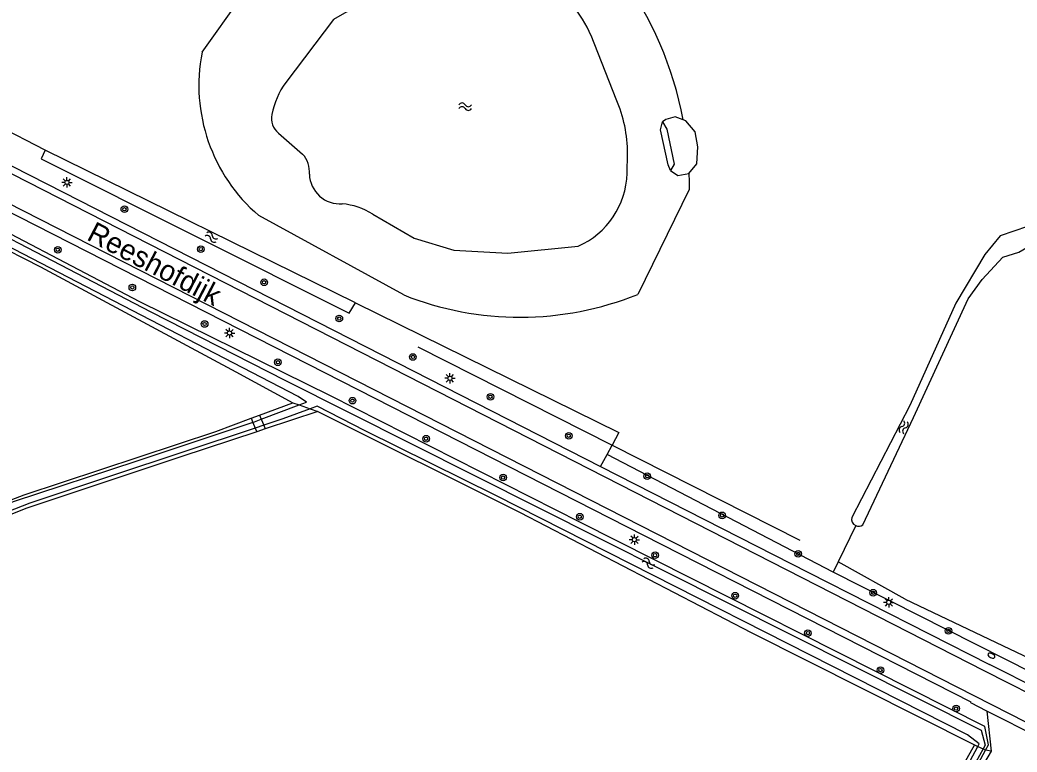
# Model space of a CAD drawing. Extents: x 128999 to 131010, y 395498 to 399007.
# Drawn here: x 129734.2 to 129854.4, y 398121.5 to 398209.8 of the extents above; entities that cross this region are included whole.
import ezdxf

# ---------------------------------------------------------------- set-up
doc = ezdxf.new("R2010")
doc.units = 0
for name, color, linetype in [('gg-anno-openbare ruimte label', 7, 'Continuous'), ('gg-knt-bovenkant onderkant talud', 7, 'Continuous'), ('gg-knt-onverhard', 7, 'Continuous'), ('gg-knt-verharding', 7, 'Continuous'), ('gg-knt-verharding nz', 7, 'Continuous'), ('gg-kntw-bovenkant insteek waterloop', 7, 'Continuous'), ('gg-kntw-midden sloot', 7, 'Continuous'), ('gg-kntw-waterlijn', 7, 'Continuous'), ('gg-kwrk-kunstwerk niveau 01', 7, 'Continuous'), ('gt-grn-groengrens', 7, 'Continuous'), ('gt-grn-vlakafsluiter', 7, 'Continuous'), ('gt-symb-boom', 7, 'Continuous'), ('gt-symb-brandkraan', 7, 'Continuous'), ('gt-symb-lichtmast', 7, 'Continuous'), ('gt-symb-watersymbool', 7, 'Continuous')]:
    doc.layers.add(name, color=color, linetype=linetype)

# ---------------------------------------------------------------- blocks, each defined once
blk = doc.blocks.new('gt0-BR')
at = {"layer": 'gt-symb-brandkraan'}
for centre, radius, start, end in [((-0.24, 0), 0.206, 107.5669, 252.4331), ((0.6, -2.66), 3, 106.892, 107.5669), ((0, -0.69), 0.938, 73.108, 106.892), ((-0.6, -2.66), 3, 72.4331, 73.108), ((0.24, 0), 0.206, 287.567, 72.4331), ((0.6, 2.66), 3, 252.4331, 253.108), ((0, 0.69), 0.938, 253.108, 286.8921), ((-0.6, 2.66), 3, 286.8921, 287.567)]:
    blk.add_arc(centre, radius, start, end, dxfattribs=at)
blk = doc.blocks.new('gt0-BOOM')
at = {"layer": 'gt-symb-boom'}
for radius in [0.4, 0.2]:
    blk.add_circle((0, 0), radius, dxfattribs=at)
blk = doc.blocks.new('gt0-LMAST')
at = {"layer": 'gt-symb-lichtmast'}
for p, q in [((-0.18, 0.17), (-0.45, 0.44)), ((-0.01, 0.25), (-0.01, 0.62)), ((0.17, 0.17), (0.44, 0.44)), ((-0.26, 0), (-0.63, 0)), ((-0.18, -0.18), (-0.45, -0.45)), ((-0.01, -0.25), (-0.01, -0.63)), ((0.44, -0.45), (0.17, -0.18)), ((0.24, 0), (0.62, 0))]:
    blk.add_line(p, q, dxfattribs=at)
blk.add_circle((-0.01, 0), 0.25, dxfattribs=at)
blk = doc.blocks.new('gt0-WA')
at = {"layer": 'gt-symb-watersymbool'}
for centre, start, end in [((-0.32, 0.02), 28.0725, 151.9275), ((0.43, 0.42), 208.0725, 331.9275), ((-0.32, -0.43), 28.0725, 151.9275), ((0.43, -0.03), 208.0725, 331.9275)]:
    blk.add_arc(centre, 0.425, start, end, dxfattribs=at)

msp = doc.modelspace()

# ---------------------------------------------------------------- linework, layer by layer
at = {"layer": 'gg-knt-bovenkant onderkant talud'}
for points in [[(129812.67, 398191.67), (129812.36, 398192.33), (129811.44, 398196.58), (129811.7, 398197.51)], [(129811.7, 398197.51), (129812.2, 398196.65), (129813.1, 398192.42), (129812.67, 398191.67)]]:
    msp.add_lwpolyline(points, dxfattribs=at)
at = {"layer": 'gg-knt-onverhard'}
msp.add_line((129850.8, 398126.45), (129851.33, 398121.6), dxfattribs=at)
msp.add_lwpolyline([(129851.33, 398121.6), (129846.45, 398113.35), (129815.55, 398054.4), (129762.6, 397952.88)], dxfattribs=at)
at = {"layer": 'gg-knt-verharding'}
for p, q in [((129859.64, 398127.74), (129851.13, 398132.06)), ((129857.3, 398123.14), (129850.8, 398126.45))]:
    msp.add_line(p, q, dxfattribs=at)
for points in [[(129848.91, 398127.5), (129809.45, 398147.63), (129764.88, 398170.33), (129703.18, 398201.81), (129681.97, 398212.71)], [(129698.68, 398209.8), (129739.41, 398189.06), (129785.49, 398165.51), (129804.22, 398155.96)], [(129804.22, 398155.96), (129829.29, 398143.17), (129851.13, 398132.06)], [(129850.8, 398126.45), (129848.87, 398127.43), (129848.91, 398127.5)]]:
    msp.add_lwpolyline(points, dxfattribs=at)
at = {"layer": 'gg-knt-verharding nz'}
for points in [[(129859.19, 398126.86), (129850.46, 398131.3), (129683.89, 398216.46)], [(129857.72, 398123.97), (129849.26, 398128.27), (129682.35, 398213.45)]]:
    msp.add_lwpolyline(points, dxfattribs=at)
at = {"layer": 'gg-kntw-bovenkant insteek waterloop'}
for p, q in [((129756.16, 398205.92), (129767.94, 398222.55)), ((129774.68, 398175.68), (129737.25, 398194.11)), ((129814.89, 398189.36), (129808.7, 398176.71)), ((129780.48, 398176.64), (129762.99, 398186.23)), ((129763.1, 398162.14), (129767.12, 398163.63)), ((129770.14, 398162.59), (129763.77, 398160.48))]:
    msp.add_line(p, q, dxfattribs=at)
for points in [[(129850.64, 398121.74), (129850.99, 398122.38), (129850.58, 398124.57), (129801.79, 398149.18), (129771.66, 398164.46), (129748.67, 398175.83), (129724.84, 398188.27), (129698.43, 398201.93), (129681.02, 398210.35), (129680.14, 398208.78)], [(129682.04, 398207.81), (129706.69, 398195.32), (129736.67, 398180.02), (129760.25, 398167.37), (129767.12, 398163.63)], [(129835.85, 398148.92), (129841.97, 398161.84), (129848.55, 398176.17), (129850.23, 398178.51), (129852.74, 398181.22), (129854.68, 398181.82), (129855.61, 398182.36), (129858.95, 398183.62), (129862.08, 398184.88), (129871.55, 398188.27), (129899.41, 398196.7), (129921.37, 398202.92), (129922.43, 398203.09), (129923.66, 398203.11), (129926.1, 398202.56), (129950.3, 398190.69), (129951.56, 398190.12)], [(129737.25, 398194.11), (129736.74, 398193.08), (129773.91, 398174.44), (129774.68, 398175.68)], [(129814.88, 398191.28), (129814.9, 398190.32), (129814.89, 398189.36)], [(129859.01, 398186.03), (129852.42, 398183.77), (129850.57, 398181.53), (129847.08, 398175.65), (129841.51, 398163.3), (129834.51, 398149.8)], [(129770.14, 398162.59), (129794.52, 398150.38), (129822.4, 398135.94), (129849.31, 398122.35)], [(129762.76, 398160.14), (129753.6, 398157.11), (129735.01, 398150.91), (129716.65, 398143.59), (129709.91, 398140.84), (129706.71, 398139.63), (129703.51, 398138.52), (129699.98, 398137.75), (129690.11, 398136.09), (129675.87, 398133.36), (129675.67, 398134.98), (129675.74, 398135.4), (129687.36, 398137.62), (129700.92, 398140), (129707.89, 398142.15), (129718.98, 398146.48), (129734.72, 398152.52), (129757.82, 398160.17), (129762.08, 398161.76)], [(129849.31, 398122.35), (129838.08, 398102.38), (129840.5, 398102.93), (129850.64, 398121.74)]]:
    msp.add_lwpolyline(points, dxfattribs=at)
for centre, radius, start, end in [((129772.2, 398190.01), 42.69, 10.4765, 36.3683), ((129776.48, 398201.94), 20.71, 168.9267, 229.343), ((129794.5, 398211.98), 38.02, 248.358, 291.9223), ((129835.33, 398149.59), 0.846, 165.6906, 245.8873), ((129835.33, 398149.59), 0.847, 245.7824, 307.336)]:
    msp.add_arc(centre, radius, start, end, dxfattribs=at)
at = {"layer": 'gg-kntw-midden sloot'}
for p, q in [((129782.2, 398170.4), (129805.63, 398158.52)), ((129805.63, 398158.52), (129828.23, 398147.06))]:
    msp.add_line(p, q, dxfattribs=at)
msp.add_lwpolyline([(129840.97, 398139.93), (129866.1, 398127.96), (129892.11, 398114.43)], dxfattribs=at)
at = {"layer": 'gg-kntw-waterlijn'}
for p, q in [((129806.11, 398200.26), (129803.09, 398207.93)), ((129765.38, 398196.17), (129768.29, 398193.64)), ((129807.42, 398191.32), (129807.47, 398193.68)), ((129763.29, 398161.65), (129767.87, 398163.37)), ((129762.29, 398161.27), (129763.29, 398161.65)), ((129763.59, 398160.92), (129762.58, 398160.58))]:
    msp.add_line(p, q, dxfattribs=at)
for points in [[(129773.62, 398210.82), (129772.03, 398209.86), (129766.25, 398202.27)], [(129680.65, 398208.52), (129681.34, 398209.77), (129685.09, 398207.94), (129701.45, 398199.65), (129717.19, 398191.66), (129749.98, 398174.6), (129766.16, 398166.36), (129850.1, 398124.15), (129850.6, 398122.32), (129850.35, 398121.87)], [(129767.87, 398163.37), (129768.75, 398163.7), (129767.74, 398164.4), (129739.98, 398178.79), (129709.7, 398194.49), (129695.59, 398201.57), (129682.29, 398208.34), (129681.85, 398207.91)], [(129776.74, 398186.4), (129781.72, 398183.51), (129786.53, 398182.05), (129793.05, 398181.7), (129801.51, 398182.52)], [(129769.2, 398162.91), (129765.88, 398161.68), (129763.59, 398160.92)], [(129849.7, 398122.17), (129849.87, 398122.49), (129848.45, 398123.57), (129791.6, 398152.46), (129775.83, 398160.24), (129770.04, 398163.23), (129769.2, 398162.91)], [(129676.56, 398134.95), (129694.32, 398138.36), (129701.52, 398139.57), (129708.12, 398141.66), (129729.12, 398150.01), (129733.43, 398151.72), (129748.33, 398156.65), (129762.2, 398161.24), (129762.29, 398161.27)], [(129762.58, 398160.58), (129745.25, 398154.82), (129735.37, 398151.53), (129722.8, 398146.61), (129715.16, 398143.62), (129708.03, 398140.83), (129702.6, 398139), (129699.16, 398138.29), (129676.7, 398134.11), (129676.56, 398134.95)], [(129850.35, 398121.87), (129840.19, 398103.37), (129839.39, 398103.44), (129842.26, 398108.75), (129847.25, 398117.6), (129849.7, 398122.17)]]:
    msp.add_lwpolyline(points, dxfattribs=at)
for centre, radius, start, end in [((129787.53, 398200.95), 17.05, 24.1441, 144.6619), ((129774.1, 398196.59), 9.69, 144.0884, 169.1567), ((129790.62, 398193.62), 16.86, 0.193, 23.199), ((129766.7, 398197.9), 2.17, 166.3933, 232.6742), ((129765.89, 398191.48), 3.22, 355.0444, 41.9668), ((129772.8, 398191.33), 3.7, 181.908, 274.1958), ((129797.51, 398191.59), 9.91, 293.7974, 358.4508), ((129772.34, 398179.39), 8.28, 57.8829, 84.9385)]:
    msp.add_arc(centre, radius, start, end, dxfattribs=at)
at = {"layer": 'gg-kwrk-kunstwerk niveau 01'}
for p, q in [((129762.08, 398161.76), (129763.1, 398162.14)), ((129762.08, 398161.76), (129762.29, 398161.27)), ((129762.29, 398161.27), (129762.58, 398160.58)), ((129763.1, 398162.14), (129763.29, 398161.65)), ((129763.29, 398161.65), (129763.59, 398160.92)), ((129762.58, 398160.58), (129762.76, 398160.14)), ((129763.77, 398160.48), (129762.76, 398160.14)), ((129763.59, 398160.92), (129763.77, 398160.48))]:
    msp.add_line(p, q, dxfattribs=at)
at = {"layer": 'gt-grn-groengrens'}
for p, q in [((129737.25, 398194.11), (129716.93, 398204.51)), ((129805.02, 398157.4), (129805.63, 398158.52)), ((129804.22, 398155.96), (129805.02, 398157.4)), ((129832.27, 398143.19), (129805.02, 398157.4)), ((129834.99, 398148.82), (129832.88, 398144.46)), ((129832.88, 398144.46), (129832.27, 398143.19)), ((129851.33, 398121.6), (129850.64, 398121.74))]:
    msp.add_line(p, q, dxfattribs=at)
for points in [[(129814.19, 398197.78), (129813.22, 398198.14), (129812.08, 398197.8), (129811.7, 398197.51)], [(129814.88, 398191.28), (129815.82, 398192.48), (129815.93, 398194.52), (129815.62, 398196.32), (129814.52, 398197.65), (129814.19, 398197.78)], [(129812.67, 398191.67), (129813.55, 398191.05), (129814.88, 398191.28)], [(129774.68, 398175.68), (129806.42, 398160.06), (129805.63, 398158.52)], [(129951.95, 398082.82), (129940.52, 398088.6), (129904.5, 398106.66), (129832.27, 398143.19)]]:
    msp.add_lwpolyline(points, dxfattribs=at)
at = {"layer": 'gt-grn-vlakafsluiter'}
for p, q in [((129767.12, 398163.63), (129767.87, 398163.37)), ((129767.87, 398163.37), (129769.2, 398162.91)), ((129769.2, 398162.91), (129770.14, 398162.59)), ((129840.97, 398139.93), (129832.88, 398144.46)), ((129849.31, 398122.35), (129849.7, 398122.17)), ((129849.7, 398122.17), (129850.35, 398121.87)), ((129850.35, 398121.87), (129850.64, 398121.74))]:
    msp.add_line(p, q, dxfattribs=at)

# ---------------------------------------------------------------- block references
at = {"layer": 'gt-symb-boom'}
for p in [(129746.79, 398186.98), (129738.76, 398182.09), (129756.01, 398182.18), (129747.75, 398177.55), (129763.64, 398178.17), (129756.47, 398173.14), (129772.71, 398173.79), (129781.59, 398169.16), (129765.31, 398168.52), (129790.94, 398164.36), (129774.29, 398163.89), (129800.39, 398159.65), (129783.18, 398159.3), (129809.84, 398154.78), (129792.46, 398154.61), (129801.71, 398149.89), (129818.87, 398150.05), (129810.79, 398145.25), (129828.06, 398145.41), (129820.45, 398140.36), (129837.1, 398140.72), (129829.22, 398135.85), (129846.19, 398136.11), (129837.97, 398131.38), (129847.1, 398126.75)]:
    msp.add_blockref('gt0-BOOM', p, dxfattribs=at)
at = {"layer": 'gt-symb-brandkraan', "rotation": -27.051682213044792}
msp.add_blockref('gt0-BR', (129851.35, 398133.13), dxfattribs=at)
at = {"layer": 'gt-symb-lichtmast'}
for p in [(129739.87, 398190.22), (129759.48, 398172.05), (129786.06, 398166.59), (129808.31, 398147.12), (129838.98, 398139.56)]:
    msp.add_blockref('gt0-LMAST', p, dxfattribs=at)
at = {"layer": 'gt-symb-watersymbool'}
msp.add_blockref('gt0-WA', (129787.84, 398199.36), dxfattribs=at)
for p, rotation in [((129757.24, 398183.64), -27.0006547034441), ((129840.75, 398160.64), 72.77930062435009), ((129809.94, 398144.31), -27.000654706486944)]:
    msp.add_blockref('gt0-WA', p, dxfattribs=dict(at, rotation=rotation))

# ---------------------------------------------------------------- texts
at = {"layer": 'gg-anno-openbare ruimte label'}
msp.add_text('Reeshofdijk', height=2.5, rotation=332.4, dxfattribs=at).set_placement((129742.12, 398183.36))

doc.saveas('drawing.dxf')
